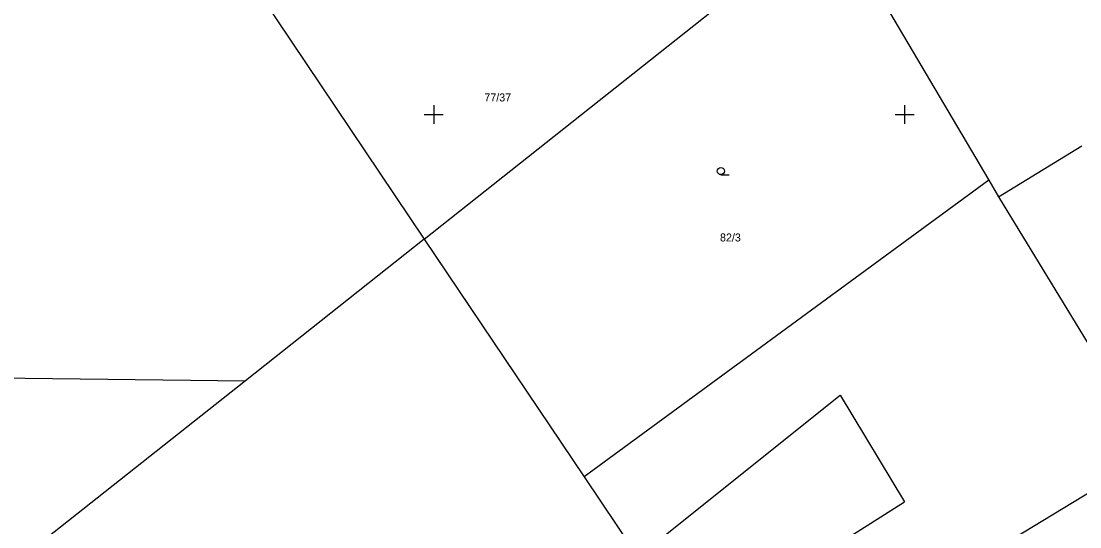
# Model space of a CAD drawing. Extents: x -703403 to -701924, y -1022520 to -1021856.
# Drawn here: x -703321.9 to -703265.7, y -1022146.9 to -1022120 of the extents above; entities that cross this region are included whole.
import ezdxf

# ---------------------------------------------------------------- set-up
doc = ezdxf.new("R2010")
doc.units = 0
for name, color, linetype in [('Z_hektometricka_sit', 7, 'Continuous'), ('Z_katastr_cisla_pozemkova', 7, 'Continuous'), ('Z_katastr_hranice', 7, 'Continuous'), ('Z_katastr_vnitrni_kresba', 7, 'Continuous'), ('Z_katastr_znacky_kultur', 7, 'Continuous')]:
    doc.layers.add(name, color=color, linetype=linetype)

msp = doc.modelspace()

# ---------------------------------------------------------------- linework, layer by layer
at = {"layer": 'Z_hektometricka_sit'}
for p, q in [((-703300, -1022124.5), (-703300, -1022125.5)), ((-703275, -1022124.5), (-703275, -1022125.5)), ((-703300.5, -1022125), (-703299.5, -1022125)), ((-703275.5, -1022125), (-703274.5, -1022125))]:
    msp.add_line(p, q, dxfattribs=at)
at = {"layer": 'Z_katastr_hranice'}
for p, q in [((-703276.89, -1022117.73), (-703270.53, -1022128.5)), ((-703309.57, -1022118.11), (-703300.5, -1022131.62)), ((-703300.5, -1022131.62), (-703283.35, -1022118.01)), ((-703270.53, -1022128.5), (-703292.01, -1022144.26)), ((-703270.53, -1022128.5), (-703270.02, -1022129.37)), ((-703270.02, -1022129.37), (-703261.74, -1022142.98)), ((-703300.5, -1022131.62), (-703310, -1022139.15)), ((-703300.5, -1022131.62), (-703292.01, -1022144.26)), ((-703392.77, -1022138.15), (-703310, -1022139.15)), ((-703310, -1022139.15), (-703320.58, -1022147.54)), ((-703292.01, -1022144.26), (-703289.16, -1022148.5))]:
    msp.add_line(p, q, dxfattribs=at)
at = {"layer": 'Z_katastr_vnitrni_kresba'}
for p, q in [((-703270.02, -1022129.37), (-703265.59, -1022126.66)), ((-703289.16, -1022148.5), (-703278.42, -1022139.92)), ((-703278.42, -1022139.92), (-703275, -1022145.59)), ((-703270.39, -1022148.22), (-703261.74, -1022142.98)), ((-703281.44, -1022149.64), (-703275, -1022145.59))]:
    msp.add_line(p, q, dxfattribs=at)
at = {"layer": 'Z_katastr_znacky_kultur'}
msp.add_line((-703284.758, -1022128.2), (-703284.321, -1022128.2), dxfattribs=at)
msp.add_circle((-703284.758, -1022128.012), 0.187, dxfattribs=at)

# ---------------------------------------------------------------- texts
at = {"layer": 'Z_katastr_cisla_pozemkova'}
for s, p in [('77/37', (-703297.313, -1022124.309)), ('82/3', (-703284.803, -1022131.75))]:
    msp.add_text(s, height=0.425, dxfattribs=at).set_placement(p)

doc.saveas('drawing.dxf')
